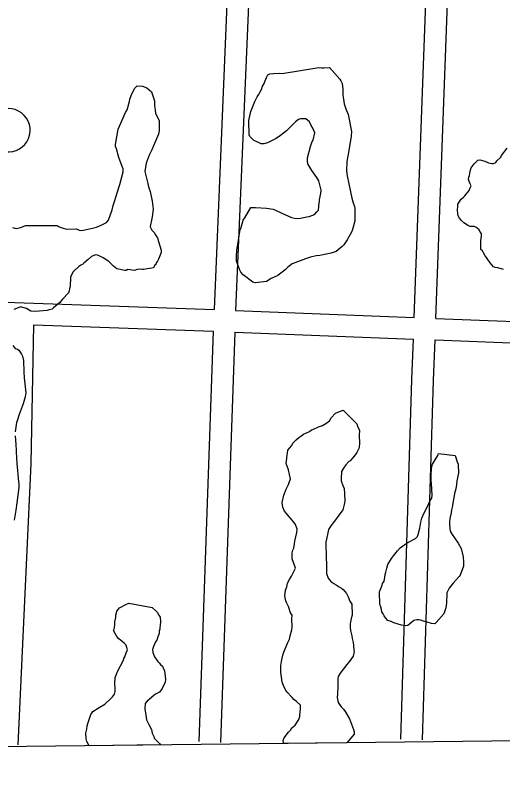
# Model space of a CAD drawing. Extents: x 3677843 to 3715951, y 511991 to 537744.
# Drawn here: x 3702208 to 3702883, y 517593 to 518649 of the extents above; entities that cross this region are included whole.
import ezdxf

# ---------------------------------------------------------------- set-up
doc = ezdxf.new("R2010")
doc.units = 0
for name, color, linetype in [('V-GRID-FRAM', 7, 'Continuous'), ('V-ROAD-CNTR', 7, 'Continuous'), ('V-SITE-VEGE', 7, 'Continuous')]:
    doc.layers.add(name, color=color, linetype=linetype)

msp = doc.modelspace()

# ---------------------------------------------------------------- linework, layer by layer
at = {"layer": 'V-GRID-FRAM'}
msp.add_lwpolyline([(3681899.6, 535587.1), (3713561.2, 535950.9), (3713778.1, 517769.3), (3682100.6, 517405.3), (3681899.6, 535587.1)], dxfattribs=at)
at = {"layer": 'V-ROAD-CNTR'}
for points in [[(3702594.1, 519808.4), (3702576.7, 519748.2), (3702573.4, 519731.4), (3702572, 519710.3), (3702569.2, 519674.4), (3702560.8, 519504.5), (3702544.3, 519078.9), (3702530.6, 518663.5), (3702513, 518240.2)], [(3702760.1, 518230.4), (3702778.3, 518729.7), (3702804, 519392.5), (3702816.7, 519686.3), (3702812.8, 519704.2), (3702809.5, 519713.9), (3702803.4, 519726.2), (3702795.7, 519733.6), (3702778.1, 519743.6), (3702594.1, 519808.4)], [(3702529, 519458.9), (3702514.3, 519080), (3702500.7, 518664.6), (3702483.1, 518241.3)], [(3702790.1, 518229.2), (3702808.3, 518728.6), (3702825, 519159.9)], [(3701733.8, 518267.9), (3702483.1, 518241.3)], [(3702513, 518240.2), (3702760.1, 518230.4)], [(3702790.1, 518229.2), (3703092.6, 518217.3), (3703778.4, 518192.4)], [(3702212.2, 517638.8), (3702230.1, 518027.9), (3702233.8, 518220.1)], [(3702233.8, 518220.1), (3702481.8, 518211.3)], [(3702481.8, 518211.3), (3702462.2, 517643.2)], [(3702511.8, 518210.2), (3702492.1, 517642.2)], [(3702511.8, 518210.2), (3702759, 518200.4)], [(3702741.4, 517646.4), (3702757, 518144.4), (3702759, 518200.4)], [(3702771.4, 517645.5), (3702787, 518143.3), (3702789, 518199.3)], [(3702789, 518199.3), (3703091.4, 518187.3), (3703777.1, 518162.4)]]:
    msp.add_lwpolyline(points, dxfattribs=at)
msp.add_arc((3702198.5, 518489.7), 30.1, 197.2453, 136.8362, dxfattribs=at)
at = {"layer": 'V-SITE-VEGE'}
for p, q in [((3702651, 518097.9), (3702654.2, 518099.5)), ((3702654.2, 518099.5), (3702658, 518100.6)), ((3702658, 518100.6), (3702661.9, 518102.3)), ((3702661.9, 518102.3), (3702680.5, 518083.3)), ((3702642.9, 518087.5), (3702645, 518091.3)), ((3702645, 518091.3), (3702651, 518097.9)), ((3702620, 518075.3), (3702627.6, 518079.2)), ((3702627.6, 518079.2), (3702633.1, 518080.8)), ((3702633.1, 518080.8), (3702638, 518083.6)), ((3702638, 518083.6), (3702642.9, 518087.5)), ((3702680.5, 518083.3), (3702681.6, 518080.1)), ((3702681.6, 518080.1), (3702684.4, 518074.1)), ((3702603.2, 518065.9), (3702607, 518068.7)), ((3702607, 518068.7), (3702615.1, 518072.5)), ((3702615.1, 518072.5), (3702617.9, 518074.7)), ((3702617.9, 518074.7), (3702620, 518075.3)), ((3702684.4, 518074.1), (3702683.9, 518067.5)), ((3702683.9, 518067.5), (3702684.5, 518056.1)), ((3702590.7, 518053.3), (3702592.3, 518056.6)), ((3702592.3, 518056.6), (3702596.7, 518061)), ((3702596.7, 518061), (3702600.5, 518064.3)), ((3702600.5, 518064.3), (3702603.2, 518065.9)), ((3702584.8, 518042.3), (3702585.3, 518046.7)), ((3702585.3, 518046.7), (3702587.5, 518049.5)), ((3702587.5, 518049.5), (3702590.7, 518053.3)), ((3702683.5, 518049), (3702680.8, 518043.5)), ((3702684, 518051.2), (3702683.5, 518049)), ((3702684.5, 518056.1), (3702684, 518051.2)), ((3702583.2, 518031.4), (3702584.3, 518040.2)), ((3702584.3, 518040.2), (3702584.8, 518042.3)), ((3702677, 518038.6), (3702671.6, 518032)), ((3702680.8, 518043.5), (3702677, 518038.6)), ((3702582.7, 518028.2), (3702583.2, 518031.4)), ((3702586, 518019.4), (3702582.7, 518028.2)), ((3702665.6, 518026.5), (3702662.4, 518021.6)), ((3702669.4, 518030.9), (3702665.6, 518026.5)), ((3702671.6, 518032), (3702669.4, 518030.9)), ((3702587.7, 518012.9), (3702586, 518019.4)), ((3702659.7, 518017.2), (3702659.2, 518007.4)), ((3702662.4, 518021.6), (3702659.7, 518017.2)), ((3702587.2, 518002), (3702588.9, 518006.9)), ((3702588.9, 518006.9), (3702587.7, 518012.9)), ((3702659.2, 518007.4), (3702659.2, 518004.1)), ((3702659.2, 518004.1), (3702661.5, 517997.6)), ((3702582.9, 517992.7), (3702586.2, 517999.3)), ((3702586.2, 517999.3), (3702587.2, 518002)), ((3702661.5, 517997.6), (3702663.1, 517993.8)), ((3702663.1, 517993.8), (3702663.7, 517986.7)), ((3702577.6, 517974.1), (3702579.7, 517984.5)), ((3702579.7, 517984.5), (3702582.9, 517992.7)), ((3702663.7, 517986.7), (3702664.3, 517976.3)), ((3702578.2, 517967.6), (3702577.6, 517974.1)), ((3702664.3, 517976.3), (3702663.3, 517971.4)), ((3702580.4, 517962.1), (3702578.2, 517967.6)), ((3702593.6, 517947), (3702580.4, 517962.1)), ((3702661.1, 517964.3), (3702653.6, 517953.3)), ((3702663.3, 517971.4), (3702661.1, 517964.3)), ((3702653.6, 517953.3), (3702649.8, 517948.4)), ((3702595.8, 517943.7), (3702593.6, 517947)), ((3702598, 517937.2), (3702595.8, 517943.7)), ((3702644.9, 517941.8), (3702641.7, 517936.9)), ((3702649.8, 517948.4), (3702644.9, 517941.8)), ((3702596.5, 517926.8), (3702597.5, 517932.8)), ((3702597.5, 517932.8), (3702598, 517937.2)), ((3702640.1, 517929.8), (3702638, 517919.4)), ((3702641.7, 517936.9), (3702640.1, 517929.8)), ((3702594.4, 517917), (3702594.9, 517920.8)), ((3702594.9, 517920.8), (3702596.5, 517926.8)), ((3702638, 517919.4), (3702638.1, 517897.1)), ((3702592.2, 517908.2), (3702593.3, 517911)), ((3702593.3, 517911), (3702594.4, 517917)), ((3702591.2, 517904.4), (3702592.2, 517908.2)), ((3702591.2, 517896.2), (3702591.2, 517904.4)), ((3702595.1, 517885.9), (3702591.2, 517896.2)), ((3702638.1, 517897.1), (3702638.7, 517889.4)), ((3702638.7, 517889.4), (3702638.8, 517875.8)), ((3702590.3, 517872.2), (3702595.7, 517883.2)), ((3702595.7, 517883.2), (3702595.1, 517885.9)), ((3702584.9, 517862.4), (3702587.6, 517867.8)), ((3702587.6, 517867.8), (3702590.3, 517872.2)), ((3702638.8, 517875.8), (3702641, 517869.3)), ((3702641, 517869.3), (3702644.9, 517864.9)), ((3702582.2, 517853.1), (3702583.8, 517857.4)), ((3702583.8, 517857.4), (3702584.9, 517862.4)), ((3702644.9, 517864.9), (3702648.7, 517862.2)), ((3702648.7, 517862.2), (3702652, 517860.1)), ((3702652, 517860.1), (3702656.4, 517857.4)), ((3702656.4, 517857.4), (3702659.7, 517855.8)), ((3702659.7, 517855.8), (3702661.9, 517853.6)), ((3702581.2, 517844.9), (3702582.2, 517853.1)), ((3702661.9, 517853.6), (3702666.3, 517848.2)), ((3702666.3, 517848.2), (3702668.5, 517843.8)), ((3702360.9, 517833.1), (3702365.3, 517834.7)), ((3702365.3, 517834.7), (3702397.5, 517828.9)), ((3702582.3, 517838.3), (3702581.2, 517844.9)), ((3702583.4, 517835.6), (3702582.3, 517838.3)), ((3702586.2, 517830.2), (3702583.4, 517835.6)), ((3702668.5, 517843.8), (3702671.2, 517837.8)), ((3702671.2, 517837.8), (3702674, 517833.5)), ((3702348.4, 517823.7), (3702352.2, 517828.6)), ((3702352.2, 517828.6), (3702360.9, 517833.1)), ((3702397.5, 517828.9), (3702402.4, 517824.1)), ((3702402.4, 517824.1), (3702404.6, 517822.4)), ((3702589, 517821.5), (3702586.2, 517830.2)), ((3702674, 517833.5), (3702674.1, 517818.2)), ((3702345.8, 517809), (3702347.4, 517815)), ((3702347.4, 517818.2), (3702347.9, 517821.5)), ((3702347.4, 517815), (3702347.4, 517818.2)), ((3702347.9, 517821.5), (3702348.4, 517823.7)), ((3702404.6, 517822.4), (3702406.8, 517818.1)), ((3702406.8, 517818.1), (3702408.5, 517815.4)), ((3702408.5, 517815.4), (3702409.1, 517809.4)), ((3702591.2, 517818.2), (3702589, 517821.5)), ((3702590.7, 517813.8), (3702591.2, 517818.2)), ((3702590.7, 517810), (3702590.7, 517813.8)), ((3702673, 517813.8), (3702671.4, 517806.2)), ((3702674.1, 517818.2), (3702673, 517813.8)), ((3702344.8, 517799.1), (3702345.8, 517804.6)), ((3702345.8, 517804.6), (3702345.8, 517809)), ((3702408.6, 517803.9), (3702408, 517801.2)), ((3702409.1, 517809.4), (3702408.6, 517803.9)), ((3702591.3, 517805.1), (3702590.7, 517810)), ((3702591.3, 517801.9), (3702591.3, 517805.1)), ((3702671.4, 517806.2), (3702671.5, 517801.3)), ((3702344.2, 517797), (3702344.8, 517799.1)), ((3702348.7, 517788.8), (3702344.2, 517797)), ((3702407, 517793), (3702405.4, 517788.1)), ((3702408, 517799), (3702407, 517796.3)), ((3702407, 517796.3), (3702407, 517793)), ((3702408, 517801.2), (3702408, 517799)), ((3702588.6, 517789.8), (3702590.8, 517798)), ((3702590.8, 517798), (3702591.3, 517801.9)), ((3702671.5, 517801.3), (3702672, 517796.9)), ((3702672, 517796.9), (3702673.7, 517789.9)), ((3702351.4, 517785.5), (3702348.7, 517788.8)), ((3702355.8, 517781.8), (3702351.4, 517785.5)), ((3702359.1, 517779.1), (3702355.8, 517781.8)), ((3702403.8, 517783.7), (3702402.2, 517781.5)), ((3702405.4, 517788.1), (3702403.8, 517783.7)), ((3702585.4, 517780.5), (3702587.6, 517784.9)), ((3702587.6, 517784.9), (3702588.6, 517789.8)), ((3702673.7, 517789.9), (3702674.3, 517786)), ((3702674.3, 517786), (3702675.4, 517780.6)), ((3702361.3, 517776.9), (3702359.1, 517779.1)), ((3702363.5, 517770.4), (3702361.3, 517776.9)), ((3702399.5, 517775), (3702397.9, 517770.6)), ((3702402.2, 517781.5), (3702399.5, 517775)), ((3702580.6, 517769.6), (3702581.7, 517771.8)), ((3702581.7, 517771.8), (3702585.4, 517780.5)), ((3702675.4, 517780.6), (3702676, 517776.2)), ((3702676, 517776.2), (3702676.6, 517770.2)), ((3702359.8, 517760.5), (3702360.8, 517763.2)), ((3702360.8, 517763.2), (3702361.4, 517766)), ((3702361.4, 517766), (3702363.5, 517770.4)), ((3702397.9, 517770.6), (3702398.4, 517766.8)), ((3702398.4, 517766.8), (3702400.7, 517760.8)), ((3702400.7, 517760.8), (3702405.1, 517754.3)), ((3702576.3, 517754.3), (3702578.5, 517763)), ((3702578.5, 517763), (3702579.5, 517766.9)), ((3702579.5, 517766.9), (3702580.6, 517769.6)), ((3702675.6, 517761.5), (3702670.1, 517753.8)), ((3702677.1, 517768.1), (3702675.6, 517761.5)), ((3702676.6, 517770.2), (3702677.1, 517768.1)), ((3702349.5, 517740.3), (3702357.6, 517756.1)), ((3702357.6, 517756.1), (3702358.1, 517758.3)), ((3702358.1, 517758.3), (3702359.8, 517760.5)), ((3702405.1, 517754.3), (3702407.3, 517752.1)), ((3702407.3, 517752.1), (3702408.9, 517749.9)), ((3702575.3, 517748.8), (3702576.3, 517754.3)), ((3702670.1, 517753.8), (3702666.9, 517750)), ((3702347.9, 517736.4), (3702349.5, 517740.3)), ((3702408.9, 517749.9), (3702411.7, 517747.8)), ((3702411.7, 517747.8), (3702412.8, 517745)), ((3702412.8, 517745), (3702414.4, 517741.8)), ((3702414.4, 517741.8), (3702416.1, 517729.2)), ((3702575.3, 517739.6), (3702575.3, 517748.8)), ((3702577.6, 517725.4), (3702575.3, 517739.6)), ((3702666.9, 517750), (3702657.7, 517737.9)), ((3702345.8, 517723.3), (3702346.3, 517732.1)), ((3702346.3, 517732.1), (3702347.9, 517736.4)), ((3702416.1, 517729.2), (3702415.6, 517725.4)), ((3702655, 517733.5), (3702654.5, 517729.7)), ((3702654.5, 517729.7), (3702654.6, 517719.4)), ((3702657.7, 517737.9), (3702655, 517733.5)), ((3702346.4, 517717.9), (3702345.8, 517723.3)), ((3702415.6, 517725.4), (3702411.3, 517716.7)), ((3702579.3, 517721), (3702577.6, 517725.4)), ((3702582, 517715.1), (3702579.3, 517721)), ((3702654.6, 517719.4), (3702654.1, 517709.5)), ((3702342.7, 517705.3), (3702345.4, 517709.1)), ((3702345.4, 517709.1), (3702346.4, 517712.4)), ((3702346.4, 517712.4), (3702346.4, 517717.9)), ((3702402.1, 517709), (3702399.9, 517707.3)), ((3702407.5, 517711.7), (3702402.1, 517709)), ((3702411.3, 517716.7), (3702407.5, 517711.7)), ((3702584.8, 517711.3), (3702582, 517715.1)), ((3702589.7, 517705.8), (3702584.8, 517711.3)), ((3702654.1, 517709.5), (3702653.6, 517704.1)), ((3702331.8, 517694.9), (3702340.5, 517703.1)), ((3702340.5, 517703.1), (3702342.7, 517705.3)), ((3702390.7, 517699.1), (3702388, 517695.8)), ((3702399.9, 517707.3), (3702390.7, 517699.1)), ((3702591.4, 517704.2), (3702589.7, 517705.8)), ((3702593.6, 517701.5), (3702591.4, 517704.2)), ((3702597.4, 517698.8), (3702593.6, 517701.5)), ((3702602.9, 517693.9), (3702597.4, 517698.8)), ((3702653.6, 517704.1), (3702654.7, 517697.5)), ((3702654.7, 517697.5), (3702659.1, 517691.6)), ((3702315.5, 517685), (3702324.2, 517690.5)), ((3702324.2, 517690.5), (3702331.8, 517694.9)), ((3702388, 517695.8), (3702387.5, 517688.7)), ((3702387.5, 517688.7), (3702388.6, 517680)), ((3702602.4, 517683.6), (3702602.9, 517689.6)), ((3702602.9, 517689.6), (3702602.9, 517693.9)), ((3702659.1, 517691.6), (3702662.4, 517688.3)), ((3702662.4, 517688.3), (3702664.6, 517685.1)), ((3702308.5, 517668.5), (3702312.8, 517680.6)), ((3702312.8, 517680.6), (3702313.9, 517682.8)), ((3702313.9, 517682.8), (3702315.5, 517685)), ((3702388.6, 517680), (3702389.8, 517673.4)), ((3702600.3, 517673.7), (3702601.9, 517678.1)), ((3702601.9, 517680.3), (3702602.4, 517683.6)), ((3702601.9, 517678.1), (3702601.9, 517680.3)), ((3702664.6, 517685.1), (3702670.7, 517674.7)), ((3702307.5, 517665.3), (3702308.5, 517668.5)), ((3702389.8, 517673.4), (3702393.1, 517666.9)), ((3702393.1, 517666.9), (3702396.4, 517659.9)), ((3702590.6, 517662.2), (3702595.5, 517666.1)), ((3702595.5, 517666.1), (3702600.3, 517673.7)), ((3702670.7, 517674.7), (3702676.2, 517660.1)), ((3702305.9, 517654.9), (3702307, 517660.4)), ((3702307, 517660.4), (3702307.5, 517665.3)), ((3702396.4, 517659.9), (3702397.5, 517654.9)), ((3702580.3, 517648.5), (3702586.2, 517656.2)), ((3702586.2, 517656.2), (3702589, 517658.9)), ((3702589, 517658.9), (3702590.6, 517662.2)), ((3702676.2, 517660.1), (3702676.8, 517656.8)), ((3702676.8, 517656.8), (3702676.8, 517653.5)), ((3702306, 517647.3), (3702305.9, 517654.9)), ((3702307.1, 517643.4), (3702306, 517647.3)), ((3702397.5, 517654.9), (3702399.8, 517650.1)), ((3702399.8, 517650.1), (3702400.3, 517647.9)), ((3702400.3, 517647.9), (3702407.4, 517640.8)), ((3702578.7, 517644.7), (3702580.3, 517648.5)), ((3702579.3, 517641.4), (3702578.7, 517644.7)), ((3702669.8, 517644.7), (3702666.7, 517641.6)), ((3702676.8, 517653.5), (3702669.8, 517644.7)), ((3702310.4, 517637.5), (3702307.1, 517643.4)), ((3702409.1, 517638.7), (3702310.4, 517637.5)), ((3702407.4, 517640.8), (3702409.1, 517638.7)), ((3702579.5, 517640.6), (3702579.3, 517641.4)), ((3702666.7, 517641.6), (3702579.5, 517640.6))]:
    msp.add_line(p, q, dxfattribs=at)
for points in [[(3702577.3, 518568), (3702628, 518576.5), (3702631.8, 518575.9), (3702635.1, 518576), (3702642.7, 518576.6), (3702646.6, 518572.2), (3702650.4, 518568.4), (3702657, 518560.3), (3702658.7, 518558.1), (3702660.3, 518554.3), (3702661.5, 518546.7), (3702661.5, 518538), (3702662.1, 518532.5), (3702663.2, 518526), (3702665.5, 518519.4), (3702668.8, 518511.3), (3702673.3, 518487.9), (3702672.8, 518481.3), (3702668.6, 518456.2), (3702667.6, 518451.3), (3702667, 518446.4), (3702666.6, 518433.3), (3702667.2, 518426.7), (3702669.4, 518415.3)], [(3702669.4, 518415.3), (3702673.9, 518395.7), (3702675.6, 518389.1), (3702677.3, 518384.3), (3702677.8, 518381.5), (3702677.9, 518364.1), (3702675.8, 518355.3), (3702673.7, 518349.3), (3702667.2, 518337.8), (3702662.9, 518331.2), (3702660.2, 518328.5), (3702652, 518321.9), (3702645, 518319.7), (3702640.6, 518318.6), (3702629.7, 518316.3), (3702624.3, 518315.7), (3702616.6, 518314), (3702609.6, 518311.8), (3702591.1, 518304.6), (3702585.1, 518300.2), (3702581.3, 518296.4), (3702571.5, 518288.6), (3702562.3, 518284.2), (3702555.8, 518280.4), (3702544.3, 518278.7), (3702540, 518278.6), (3702536.7, 518279.1), (3702523.5, 518289.4), (3702520.2, 518293.2), (3702518.6, 518295.9), (3702514.1, 518308.5), (3702514.1, 518315.5), (3702514.6, 518324.3), (3702516.2, 518331.4), (3702517.7, 518343.4), (3702518.2, 518346.7), (3702519.3, 518351.6), (3702520.4, 518353.8), (3702522, 518360.3), (3702523.6, 518365.2), (3702525.7, 518368.5), (3702533.8, 518382.8), (3702540.4, 518382.8), (3702555.6, 518381.8), (3702564.9, 518380.2), (3702568.2, 518379.2), (3702577, 518374.9), (3702590.1, 518368.9), (3702594.5, 518367.9), (3702600.5, 518367.4), (3702611.4, 518369.6), (3702614.6, 518370.2), (3702622.2, 518373), (3702625.5, 518376.8), (3702627.7, 518379), (3702628.2, 518383.4), (3702628.2, 518386.1), (3702629.2, 518391), (3702629.2, 518393.2), (3702630.8, 518402.5), (3702631.3, 518406.9), (3702627.9, 518419.4), (3702625.2, 518424.3), (3702618.6, 518434), (3702613.1, 518443.3), (3702612.5, 518447.1), (3702612.5, 518451.5), (3702616.7, 518467.3), (3702618.9, 518473.9), (3702620.5, 518476.1), (3702622.6, 518485.9), (3702619.8, 518492.4), (3702617.6, 518496.2), (3702615.4, 518501.1), (3702609.9, 518505.4), (3702602.8, 518505.4), (3702600.1, 518504.3), (3702595.8, 518501.5), (3702583.3, 518488.9), (3702575.2, 518482.3), (3702569.2, 518478.4), (3702557.2, 518472.4), (3702551.8, 518470.7), (3702548.5, 518470.7), (3702537.6, 518476.1), (3702532.6, 518480.9), (3702531.5, 518483.1), (3702531.4, 518503.3), (3702534, 518515.8), (3702539.4, 518529.5), (3702542.6, 518536.1), (3702544.8, 518538.8), (3702548.6, 518545.9), (3702550.2, 518550.9), (3702551.8, 518553.6), (3702555.5, 518562.9), (3702557.7, 518566.2), (3702560.4, 518567.8), (3702565.3, 518568.4), (3702574.1, 518568.5), (3702577.3, 518568)], [(3702222.2, 518358), (3702257.1, 518357.6), (3702262, 518357.7), (3702265.8, 518357.7), (3702268.6, 518356.1), (3702272.9, 518354.5), (3702278.9, 518352.9), (3702292.6, 518353), (3702296.4, 518351.3), (3702300.2, 518350.8), (3702314.9, 518354.2), (3702320.4, 518355.3), (3702326.9, 518358.1), (3702334.5, 518362), (3702337.2, 518365.3), (3702342, 518379.5), (3702343.6, 518385.5), (3702345.2, 518390.9), (3702349, 518403), (3702352.7, 518414.4), (3702357.5, 518431.9), (3702357.5, 518436.3), (3702355.8, 518439.6), (3702351.4, 518452.1), (3702348, 518464), (3702346.9, 518467.3), (3702346.9, 518470), (3702350.6, 518491.3), (3702352.2, 518495.2), (3702360.8, 518514.3), (3702362.9, 518518.1), (3702366.1, 518529.6), (3702366.7, 518532.9), (3702368.3, 518537.8), (3702371.5, 518544.9), (3702373.7, 518547.7), (3702376.9, 518551), (3702384, 518550.5), (3702390, 518548.3), (3702396.6, 518542.9), (3702397.7, 518540.2), (3702400.5, 518530.4), (3702400.6, 518523.3), (3702401.7, 518517.9), (3702402.3, 518512.9), (3702407.2, 518503.2), (3702407.3, 518489), (3702406.3, 518484.1), (3702399.3, 518468.2), (3702397.1, 518462.7), (3702393.4, 518455.1), (3702389.1, 518444.1), (3702387.5, 518432.7), (3702391.4, 518415.8), (3702392.6, 518411.4), (3702394.8, 518404.9), (3702397.6, 518391.3), (3702398.8, 518380.4), (3702397.7, 518370), (3702396.7, 518365.1)], [(3702883.7, 518296.9), (3702876, 518299), (3702872.2, 518299.5), (3702870, 518300.6), (3702867.3, 518303.3), (3702865.1, 518306), (3702861.8, 518310.9), (3702860.1, 518313.6), (3702858.4, 518315.8), (3702856.2, 518320.1), (3702854.6, 518322.8), (3702852.4, 518324.5), (3702852.3, 518337), (3702853.4, 518343), (3702853.3, 518346.8), (3702851.1, 518349.5), (3702850, 518351.7), (3702845.6, 518355.5), (3702842.9, 518356.6), (3702837.5, 518356.5), (3702835.3, 518357.1), (3702828.7, 518361.4), (3702825.4, 518364.6), (3702822.6, 518367.9), (3702821, 518371.2), (3702820.4, 518373.3), (3702819.8, 518379.9), (3702820.4, 518383.7), (3702820.3, 518387.5), (3702823, 518391.4), (3702825.2, 518394.1), (3702828.5, 518396.8), (3702830.1, 518399), (3702836, 518406.2), (3702837.6, 518410), (3702838.7, 518412.7), (3702837.6, 518415.5), (3702835.4, 518421.4), (3702835.9, 518424.7), (3702836.4, 518426.9), (3702837.5, 518432.9), (3702839.1, 518437.8), (3702842.9, 518443.3), (3702845, 518445), (3702848.3, 518448.2), (3702851, 518448.8), (3702857.6, 518446.7), (3702863.1, 518444.5), (3702867.4, 518443.5), (3702869.6, 518443.5), (3702872.9, 518445.1), (3702874.5, 518447.3), (3702879.9, 518452.3), (3702881, 518454.5), (3702888.6, 518464.9)], [(3702396.7, 518365.1), (3702395.1, 518358.5), (3702394.6, 518355.8), (3702396.8, 518351.5), (3702400.6, 518347.7), (3702401.7, 518345.5), (3702405, 518340.6), (3702406.1, 518335.7), (3702410, 518323.7), (3702410.1, 518320.5), (3702409, 518318.3), (3702406.3, 518311.2), (3702404.7, 518308.4), (3702403.1, 518306.2), (3702402.5, 518304), (3702400.9, 518302.4), (3702399.3, 518299.1), (3702397.1, 518298.6), (3702390.6, 518298), (3702388.4, 518297.4), (3702385.7, 518296.8), (3702383.5, 518296.8), (3702381.3, 518297.4), (3702376.9, 518296.8), (3702373.1, 518295.7), (3702363.9, 518296.7), (3702361.7, 518295.6), (3702359.5, 518295.6), (3702348.6, 518297.7), (3702344.2, 518301.5), (3702337.6, 518308), (3702329.9, 518312.8), (3702326.1, 518315), (3702321.7, 518316.6), (3702319, 518317.1), (3702313.6, 518314.9), (3702308.7, 518310.5), (3702302.7, 518305.6), (3702301.1, 518303.9), (3702298.9, 518302.8), (3702296.2, 518301.2), (3702289.7, 518295.1), (3702288.1, 518293.5), (3702284.3, 518286.9), (3702284.3, 518281.5), (3702283.8, 518277.6), (3702283.8, 518274.4), (3702283.3, 518270), (3702282.8, 518267.3), (3702281.7, 518264.5), (3702273.6, 518255.7), (3702269.8, 518251.4), (3702261.1, 518243.7), (3702259, 518242), (3702255.1, 518240.9), (3702252.4, 518240.3), (3702235.5, 518238.6), (3702229.5, 518239.1), (3702227.3, 518240.7), (3702223.5, 518242.9), (3702215.3, 518245), (3702209.9, 518242.8), (3702206, 518241.7)], [(3702204.2, 518355.1), (3702209.1, 518353.5), (3702215.7, 518355.2), (3702222.2, 518358)], [(3702204.7, 518191.5), (3702208, 518187.7), (3702211.3, 518186.6), (3702213, 518185), (3702216.8, 518179.6), (3702217.9, 518176.8), (3702219.6, 518170.9), (3702219.7, 518155), (3702220.3, 518146.9), (3702222.6, 518126.1), (3702221.6, 518120.7), (3702218.9, 518110.8), (3702213.5, 518096.1), (3702210.9, 518087.3), (3702209.8, 518085.2), (3702207.7, 518072)], [(3702207.7, 518066.6), (3702208.9, 518054.6), (3702209.5, 518046.4), (3702209.5, 518044.2), (3702210.2, 518027.9), (3702211.3, 518019.2), (3702211.4, 518013.7), (3702212, 518007.7), (3702213.1, 517999.5), (3702213.1, 517995.2), (3702210, 517973.9), (3702209, 517963.5), (3702206.3, 517949.9)]]:
    msp.add_lwpolyline(points, dxfattribs=at)
msp.add_lwpolyline([(3702793.7, 518042.1), (3702816.6, 518039.5), (3702819.4, 518030.8), (3702821.1, 518027.5), (3702821.2, 518015), (3702819, 518004.1), (3702818.5, 517999.2), (3702817.5, 517993.2), (3702815.9, 517986.6), (3702815.4, 517983.3), (3702814.8, 517981.1), (3702812.7, 517968), (3702811.7, 517964.2), (3702811.2, 517959.8), (3702809.6, 517952.2), (3702809.1, 517946.7), (3702809.1, 517943.5), (3702809.7, 517934.7), (3702812.4, 517929.9), (3702815.7, 517925.5), (3702820.7, 517917.9), (3702825.1, 517910.8), (3702827.9, 517898.9), (3702828.5, 517891.8), (3702828.5, 517886.3), (3702823.7, 517873.7), (3702822.1, 517871.6), (3702817.8, 517866.6), (3702814, 517862.8), (3702808.6, 517855.6), (3702805.3, 517849.1), (3702805.4, 517845.3), (3702804.9, 517838.2), (3702804.9, 517834.9), (3702803.8, 517828.3), (3702802.8, 517825.6), (3702801.2, 517820.1), (3702790.3, 517808.1), (3702788.7, 517806.4), (3702783.8, 517806.9), (3702777.8, 517808.5), (3702772.9, 517810.1), (3702769, 517811.2), (3702766.3, 517811.7), (3702763.6, 517811.7), (3702759.8, 517811.1), (3702751.1, 517804), (3702747.8, 517803.4), (3702742.4, 517804.5), (3702732, 517807.7), (3702728.1, 517809.3), (3702723.8, 517810.9), (3702720.5, 517814.7), (3702718.3, 517817.4), (3702717.2, 517820.1), (3702715.5, 517822.9), (3702714.9, 517826.1), (3702713.3, 517831), (3702712.7, 517833.2), (3702712.1, 517850.6), (3702715.8, 517859.9), (3702716.3, 517862.1), (3702718.5, 517865.4), (3702719.6, 517870.3), (3702720.1, 517874.7), (3702720.6, 517878), (3702722.2, 517883.4), (3702723.8, 517888.4), (3702728.7, 517896.6), (3702731.4, 517900.4), (3702736.8, 517907.5), (3702740.6, 517911.4), (3702747.1, 517916.3), (3702751.4, 517919.1), (3702761.8, 517924.6), (3702764.5, 517927.4), (3702765.5, 517930.1), (3702767.7, 517938.8), (3702769.2, 517947), (3702770.8, 517952.5), (3702773.5, 517959), (3702778.4, 517968.9), (3702782.1, 517977.1), (3702784.3, 517980.4), (3702784.8, 517984.2), (3702784.2, 518000.6), (3702783.6, 518003.8), (3702783.5, 518011.5), (3702784, 518022.4), (3702785.6, 518027.3), (3702792.6, 518039.4)], close=True, dxfattribs=at)

doc.saveas('drawing.dxf')
